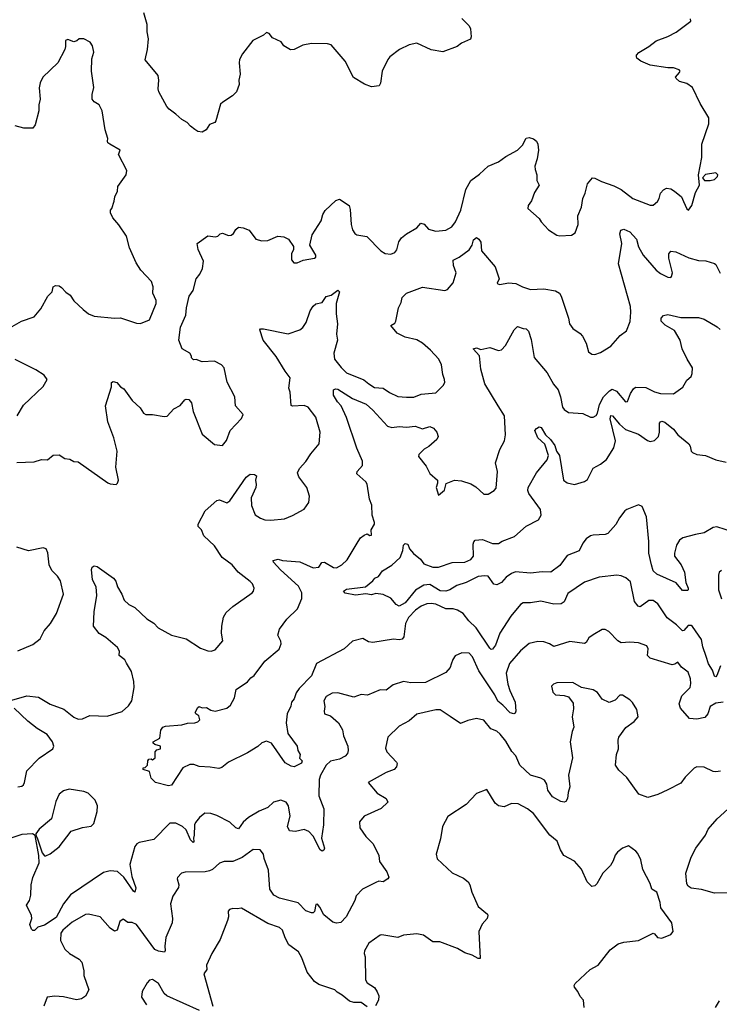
# Model space of a CAD drawing. Extents: x 2199565 to 2323334, y 894172 to 1018966.
# Tile 286 of 440: x 2246985 to 2251778, y 1003497 to 1010238. Entities that reach past the tile are written whole.
import ezdxf

# ---------------------------------------------------------------- set-up
doc = ezdxf.new("R2010")
doc.units = 0

msp = doc.modelspace()

# ---------------------------------------------------------------- linework, layer by layer
at = {"layer": '0CON10XD'}
for points in [[(2246965, 1007207.5), (2247085, 1007212), (2247135, 1007226.7), (2247175, 1007223.8), (2247215, 1007257.5), (2247255, 1007258.8), (2247294.1, 1007234.1), (2247329.3, 1007229.3), (2247355, 1007213.8), (2247385, 1007210), (2247588.3, 1007068.3), (2247605, 1007060), (2247645, 1007056.7), (2247655.7, 1007064.3), (2247662, 1007085), (2247643.5, 1007175), (2247653.5, 1007285), (2247630.9, 1007375), (2247590, 1007485), (2247572.5, 1007595), (2247613.5, 1007725), (2247614.3, 1007755), (2247625, 1007761.2), (2247650, 1007755), (2247676.7, 1007725), (2247699.7, 1007709.7), (2247755, 1007630), (2247809.7, 1007579.7), (2247834.1, 1007544.1), (2247850, 1007535), (2247895, 1007536.2), (2247975, 1007521.2), (2247995, 1007523.3), (2248040, 1007575), (2248085, 1007596.7), (2248117.5, 1007635), (2248125, 1007640), (2248145, 1007636.7), (2248161.2, 1007615), (2248174, 1007555), (2248235, 1007400), (2248320.3, 1007330.3), (2248375, 1007322), (2248402.7, 1007357.3), (2248428.1, 1007425), (2248505, 1007507.5), (2248516.7, 1007535), (2248463.3, 1007595), (2248460, 1007655), (2248405.7, 1007755.7), (2248385.8, 1007855), (2248368.8, 1007875), (2248319.7, 1007899.7), (2248235, 1007896.2), (2248195, 1007912.5), (2248175, 1007910), (2248163, 1007923), (2248162.5, 1007935), (2248150, 1007955), (2248098, 1007985), (2248075.8, 1008045), (2248087.9, 1008132.1), (2248123.1, 1008215), (2248127.5, 1008265), (2248145.4, 1008344.6), (2248172.8, 1008385), (2248195, 1008464), (2248218.6, 1008495), (2248237.5, 1008535), (2248244.2, 1008585), (2248208.8, 1008665), (2248200, 1008705), (2248275, 1008758), (2248327.7, 1008752.3), (2248342.5, 1008755), (2248358.6, 1008771.4), (2248374.4, 1008775.6), (2248415, 1008761.2), (2248435, 1008762.5), (2248450, 1008775), (2248465, 1008802.5), (2248485, 1008816.7), (2248515, 1008812.5), (2248556.1, 1008796.1), (2248602.5, 1008735), (2248645, 1008723.8), (2248685, 1008726.2), (2248753.6, 1008756.4), (2248795, 1008752.5), (2248827.5, 1008735), (2248860, 1008685), (2248860, 1008665), (2248847.5, 1008635), (2248847.5, 1008595), (2248863.8, 1008573.8), (2248886.4, 1008573.6), (2248928.3, 1008591.7), (2249005, 1008606.2), (2249015, 1008612.5), (2249013.8, 1008625), (2248973.3, 1008695), (2248989.5, 1008765), (2249049.5, 1008860.5), (2249062.5, 1008905), (2249077.8, 1008932.2), (2249150.7, 1008999.3), (2249175, 1009008.8), (2249241.4, 1008965), (2249248.8, 1008938.8), (2249256.2, 1008835), (2249265, 1008798.8), (2249280.8, 1008775), (2249295, 1008764.4), (2249363.6, 1008753.6), (2249459.2, 1008655), (2249488.2, 1008638.2), (2249526.8, 1008633.2), (2249555, 1008644), (2249568, 1008662), (2249583.6, 1008716.4), (2249600.8, 1008745), (2249635, 1008772.9), (2249705, 1008813.8), (2249734.1, 1008845.9), (2249755, 1008838.8), (2249785, 1008802.9), (2249835, 1008790), (2249905, 1008798.1), (2249945, 1008820.8), (2249971.9, 1008855), (2250007.5, 1008935), (2250042.2, 1009075), (2250075, 1009136.9), (2250135, 1009179.6), (2250195, 1009235.6), (2250266.2, 1009265), (2250315, 1009301.9), (2250395, 1009344), (2250430.5, 1009379.5), (2250455, 1009426.7), (2250475, 1009431.2), (2250505, 1009422), (2250525.6, 1009405.6), (2250535.7, 1009385.7), (2250538.6, 1009345), (2250530, 1009285), (2250513.8, 1009235), (2250517, 1009213), (2250528, 1009175), (2250527, 1009137), (2250543.3, 1009105), (2250511.2, 1009055), (2250491.7, 1008998.3), (2250468.8, 1008965), (2250466.7, 1008945), (2250545, 1008877.5), (2250557.5, 1008855), (2250608.3, 1008798.3), (2250665, 1008763.3), (2250685, 1008757.5), (2250765, 1008763.8), (2250790.7, 1008779.3), (2250811.2, 1008835), (2250809.2, 1008895), (2250834.3, 1008955), (2250842.2, 1009015), (2250859.5, 1009050.5), (2250876.2, 1009113.8), (2250910, 1009155), (2250925, 1009154), (2250970.3, 1009130.3), (2251055, 1009100.6), (2251105, 1009076), (2251185, 1009014.3), (2251305, 1008967.5), (2251325, 1008968), (2251355, 1008993.8), (2251367.1, 1009015), (2251375, 1009050), (2251395, 1009073.3), (2251416.1, 1009083.9), (2251445, 1009079.2), (2251470.8, 1009065), (2251519.2, 1009025), (2251533.5, 1008993.5), (2251555, 1008942.5), (2251566.4, 1008933.6), (2251588.8, 1008965), (2251616.1, 1009053.9), (2251643.3, 1009105), (2251635.8, 1009175), (2251658.6, 1009295), (2251658.8, 1009385), (2251705.7, 1009524.3), (2251707, 1009567), (2251648, 1009665), (2251594, 1009775), (2251555, 1009801.2), (2251505.8, 1009815.8), (2251483.3, 1009835), (2251477.5, 1009845), (2251505, 1009877.5), (2251508.8, 1009885), (2251503.9, 1009893.9), (2251465, 1009909.1), (2251425, 1009909.2), (2251305, 1009927.3), (2251241.2, 1009955), (2251213.3, 1009975), (2251210, 1009985), (2251211.2, 1009995), (2251227, 1010013), (2251296.3, 1010053.7), (2251345, 1010093.1), (2251425, 1010123.1), (2251482.5, 1010152.5), (2251583, 1010227), (2251580, 1010245)], [(2248444, 1009716), (2248375.9, 1009674.1), (2248361.2, 1009658.8), (2248330, 1009545), (2248322.5, 1009535), (2248285, 1009520), (2248262.5, 1009485), (2248235, 1009468.8), (2248205, 1009473.3), (2248185.9, 1009485.9), (2248155, 1009508.8), (2248133.3, 1009535), (2248095, 1009553.8), (2248055, 1009592), (2248008.8, 1009625), (2247993, 1009643), (2247938, 1009745), (2247934.3, 1009765), (2247939.2, 1009825), (2247933.8, 1009855), (2247844.3, 1009964.3), (2247860.6, 1010035), (2247867.9, 1010107.9), (2247859.4, 1010155), (2247859.2, 1010205), (2247835.7, 1010285)], [(2250015, 1010246.7), (2250065, 1010196.7), (2250073.8, 1010175), (2250078.3, 1010121.7), (2250072.5, 1010105), (2250013, 1010077), (2249981.2, 1010055), (2249885, 1010018), (2249805, 1010030.8), (2249705, 1010077.5), (2249653.4, 1010066.6), (2249586.6, 1010033.4), (2249521.2, 1009985), (2249507.5, 1009965), (2249469.2, 1009885), (2249456.1, 1009803.9), (2249447.5, 1009785), (2249395, 1009778), (2249346.6, 1009796.6), (2249273.1, 1009843.1), (2249215, 1009954.2), (2249120, 1010065), (2249095, 1010072.5), (2248985, 1010075.8), (2248925, 1010064.2), (2248865, 1010033.8), (2248840.7, 1010030.7), (2248795, 1010060), (2248775.8, 1010085.8), (2248717.5, 1010115), (2248695, 1010143.3), (2248675, 1010150), (2248655, 1010133.3), (2248583.3, 1010095), (2248511.2, 1010005), (2248491.2, 1009965), (2248488.3, 1009941.7), (2248496, 1009865), (2248486.2, 1009825), (2248488, 1009795), (2248470, 1009745), (2248444, 1009716)], [(2246901.4, 1008118.6), (2246997.5, 1008175), (2247085, 1008203.3), (2247130.5, 1008259.5), (2247177.5, 1008345), (2247206.7, 1008375), (2247215, 1008410), (2247230.7, 1008419.3), (2247255, 1008416.7), (2247272.5, 1008405), (2247301.7, 1008371.7), (2247331.2, 1008351.2), (2247355, 1008313.8), (2247420, 1008255), (2247456.7, 1008225), (2247495, 1008208.8), (2247635, 1008193.8), (2247675.9, 1008195.9), (2247785, 1008160), (2247813, 1008157), (2247875, 1008182.5), (2247920.8, 1008295), (2247919.2, 1008315), (2247897.1, 1008365), (2247898.8, 1008408.8), (2247888.8, 1008445), (2247815, 1008523.3), (2247783.6, 1008573.6), (2247737, 1008677), (2247716, 1008755), (2247664.1, 1008834.1), (2247622.7, 1008882.7), (2247606.7, 1008915), (2247607.5, 1008935), (2247616.7, 1008945), (2247633.3, 1008995), (2247636.7, 1009025), (2247656.2, 1009065), (2247656.7, 1009095), (2247713.6, 1009176.4), (2247720, 1009205), (2247662.5, 1009315), (2247672.5, 1009345), (2247603.3, 1009385), (2247590, 1009395), (2247587, 1009407), (2247588.8, 1009425), (2247570, 1009485), (2247550, 1009615), (2247528.8, 1009655), (2247495.7, 1009675.7), (2247482, 1009695), (2247480.8, 1009725), (2247493.3, 1009775), (2247478, 1009885), (2247480.5, 1009969.5), (2247492, 1010015), (2247485, 1010060), (2247467.5, 1010085), (2247425, 1010107.5), (2247393, 1010107), (2247377, 1010093), (2247355, 1010087.5), (2247315, 1010102.5), (2247300, 1010095), (2247300, 1010055), (2247293.3, 1010035), (2247247.3, 1009942.7), (2247143.8, 1009845), (2247126.2, 1009805), (2247119.3, 1009770.7), (2247126, 1009695), (2247116.2, 1009655), (2247116.2, 1009615), (2247092.3, 1009517.7), (2247075, 1009496), (2247012.5, 1009495), (2246955, 1009511.4)], [(2251715, 1009136.4), (2251745, 1009143.6), (2251766.2, 1009165), (2251768, 1009175), (2251755, 1009190), (2251682.7, 1009177.3), (2251663.3, 1009155), (2251676.7, 1009136.7), (2251715, 1009136.4)], [(2249955, 1008436.2), (2249974.3, 1008505), (2249956.2, 1008555), (2249955, 1008592.5), (2249995, 1008611.2), (2250065, 1008662.5), (2250085.5, 1008695), (2250095, 1008730.8), (2250115, 1008746.2), (2250131.2, 1008735), (2250144, 1008715), (2250150, 1008655), (2250242.2, 1008545), (2250269.2, 1008465), (2250256.7, 1008435), (2250260, 1008430), (2250275, 1008424.5), (2250335, 1008435.5), (2250385, 1008432.5), (2250429.8, 1008409.8), (2250485, 1008391.9), (2250575.4, 1008395.4), (2250655, 1008382.9), (2250684, 1008365), (2250695.6, 1008345), (2250745.6, 1008195), (2250751.9, 1008155), (2250775, 1008123.8), (2250825, 1008088.8), (2250840.5, 1008070.5), (2250865, 1008022.5), (2250882.5, 1007965), (2250905, 1007947.5), (2250925, 1007946.7), (2250965, 1007958.8), (2251035, 1008004), (2251098, 1008075), (2251142.2, 1008107.8), (2251167.4, 1008172.6), (2251172.7, 1008235), (2251169.6, 1008275), (2251087.3, 1008567.3), (2251109.2, 1008705), (2251097.5, 1008772.5), (2251103.1, 1008796.9), (2251125, 1008804), (2251164, 1008785), (2251211.4, 1008735), (2251225, 1008683.3), (2251256.7, 1008625), (2251345, 1008524.4), (2251375, 1008500), (2251425, 1008476), (2251445, 1008474), (2251451.2, 1008478.8), (2251458.1, 1008505), (2251433.1, 1008605), (2251432.9, 1008635), (2251447.1, 1008652.9), (2251480.7, 1008649.3), (2251568.3, 1008608.3), (2251635, 1008589.6), (2251686.6, 1008586.6), (2251745, 1008569.4), (2251755, 1008561.2), (2251785, 1008502.5)], [(2246930.3, 1005579.7), (2247035, 1005608.8), (2247115, 1005599.4), (2247195, 1005551.1), (2247287.6, 1005517.6), (2247355, 1005462.5), (2247385, 1005449.4), (2247415, 1005452.2), (2247465, 1005474.5), (2247585, 1005470.8), (2247687.3, 1005502.7), (2247729.7, 1005540.3), (2247754.2, 1005575.8), (2247770.5, 1005665), (2247767.8, 1005707.8), (2247750.9, 1005775), (2247717.6, 1005832.4), (2247705.7, 1005855.7), (2247667.5, 1005885), (2247667.9, 1005915), (2247655, 1005939.4), (2247575, 1006008.6), (2247530, 1006035), (2247491.9, 1006085), (2247494.6, 1006185), (2247512.9, 1006295), (2247508.1, 1006355), (2247485, 1006402.5), (2247476.7, 1006475), (2247480.7, 1006489.3), (2247495, 1006498.8), (2247515, 1006493.8), (2247626.7, 1006415), (2247643.9, 1006393.9), (2247656.2, 1006355), (2247686, 1006305), (2247700, 1006265), (2247732, 1006235), (2247774, 1006214), (2247855.8, 1006135.8), (2247905, 1006106.7), (2247934.4, 1006074.4), (2248025, 1006023.8), (2248125, 1005999.2), (2248224.3, 1005934.3), (2248275, 1005918), (2248295.8, 1005914.2), (2248325, 1005923.8), (2248376.7, 1005985), (2248367.7, 1006037.7), (2248370.6, 1006085), (2248381.7, 1006148.3), (2248399.5, 1006180.5), (2248445, 1006220), (2248578.8, 1006315), (2248588, 1006325), (2248590.8, 1006345), (2248579.2, 1006375), (2248565, 1006392), (2248481.2, 1006455), (2248440, 1006505), (2248372.9, 1006555), (2248319.4, 1006635), (2248246.5, 1006705), (2248230.4, 1006745), (2248207.3, 1006767.3), (2248207.1, 1006785), (2248254.8, 1006875), (2248335, 1006946.9), (2248355, 1006951.1), (2248405, 1006929.2), (2248425, 1006943.1), (2248536, 1007105), (2248565, 1007125.8), (2248594.1, 1007124.1), (2248606.7, 1007115), (2248600, 1007085), (2248606, 1007055), (2248602, 1007035), (2248570, 1006965), (2248572.1, 1006912.1), (2248598.7, 1006848.7), (2248635, 1006825.8), (2248665, 1006814.4), (2248705, 1006812.2), (2248798.5, 1006821.5), (2248855, 1006843.3), (2248933.2, 1006886.8), (2248967, 1006933), (2248970, 1006975), (2248953.1, 1007035), (2248897.6, 1007107.6), (2248889.4, 1007135), (2248902.5, 1007165), (2248946.4, 1007213.6), (2248980, 1007265), (2249036.5, 1007333.5), (2249044.3, 1007415), (2249015, 1007516.7), (2248961.2, 1007585), (2248935, 1007596), (2248855, 1007592), (2248845, 1007597.5), (2248837.7, 1007687.7), (2248830, 1007715), (2248837.5, 1007785), (2248805, 1007831.2), (2248742.9, 1007932.9), (2248653.3, 1008045), (2248630, 1008115), (2248635, 1008121.2), (2248655, 1008120.8), (2248825, 1008087.1), (2248905, 1008114.4), (2248925, 1008130.8), (2248946.9, 1008165), (2248975.6, 1008245), (2248995, 1008277.1), (2249015, 1008291.9), (2249057.3, 1008302.7), (2249085, 1008342.5), (2249118.3, 1008351.7), (2249165, 1008386.7), (2249176.7, 1008375), (2249154.3, 1008295.7), (2249154.3, 1008225), (2249162.9, 1008155), (2249154.4, 1008085.6), (2249161.5, 1008045), (2249137.7, 1007955), (2249141.8, 1007915), (2249186.4, 1007856.4), (2249225, 1007820), (2249342.6, 1007772.6), (2249378.1, 1007745), (2249415, 1007719.4), (2249475, 1007714.3), (2249518.8, 1007685), (2249575, 1007658.1), (2249635, 1007654.4), (2249685, 1007654.4), (2249734.6, 1007675.4), (2249836.7, 1007683.3), (2249885.9, 1007734.1), (2249896.7, 1007755), (2249896.2, 1007775), (2249885, 1007810), (2249875.8, 1007875), (2249855.7, 1007915), (2249800.6, 1007975), (2249745, 1008022.7), (2249705, 1008046.9), (2249625, 1008064.7), (2249572.2, 1008092.2), (2249527.5, 1008145), (2249555, 1008161.2), (2249563.1, 1008175), (2249580.9, 1008265), (2249597.7, 1008302.2), (2249604.7, 1008335.3), (2249634, 1008365), (2249745, 1008407.5), (2249896.8, 1008383.2), (2249915, 1008390.8), (2249955, 1008436.2)], [(2249303.8, 1006665), (2249320.3, 1006689.7), (2249345, 1006710), (2249365, 1006717.5), (2249385, 1006707.5), (2249395, 1006710), (2249393.3, 1006745), (2249416.8, 1006783.2), (2249416.9, 1006795), (2249399.2, 1006845), (2249397.3, 1006915), (2249381.5, 1006955), (2249365, 1007057.5), (2249356.2, 1007075), (2249295, 1007130), (2249298, 1007145), (2249334.2, 1007185), (2249334.3, 1007215), (2249295, 1007303.8), (2249224.6, 1007515), (2249187.3, 1007595), (2249162.1, 1007622.1), (2249135, 1007667.1), (2249134.2, 1007705), (2249148.5, 1007711.5), (2249165, 1007707.7), (2249265.3, 1007645.3), (2249358.6, 1007605), (2249405, 1007565.6), (2249504, 1007455), (2249535, 1007445.6), (2249585, 1007451.9), (2249635, 1007448.6), (2249695, 1007454.2), (2249745, 1007437.5), (2249795, 1007452), (2249820.5, 1007440.5), (2249843.3, 1007415), (2249851.2, 1007385), (2249843.8, 1007365), (2249788.8, 1007315), (2249755, 1007298), (2249719.5, 1007260.5), (2249716.4, 1007246.4), (2249770.5, 1007180.5), (2249795, 1007131.2), (2249846.7, 1007085), (2249847.5, 1007065), (2249837.5, 1007035), (2249853.3, 1006983.3), (2249895, 1007017.5), (2249907, 1007063), (2249965, 1007086), (2250011.2, 1007081.2), (2250075, 1007060.8), (2250109.3, 1007039.3), (2250165, 1006990), (2250195, 1006990), (2250235.8, 1007014.2), (2250248.3, 1007031.7), (2250258.1, 1007145), (2250245.8, 1007205), (2250274.5, 1007295.5), (2250305.8, 1007354.2), (2250312.2, 1007395), (2250305.4, 1007525), (2250264.2, 1007594.2), (2250172.5, 1007745), (2250144.2, 1007845), (2250135.8, 1007935.8), (2250092.5, 1007985), (2250115, 1007992.5), (2250145, 1007980), (2250205, 1007994), (2250265, 1007972.5), (2250285, 1007977.5), (2250312.6, 1008007.4), (2250372.5, 1008115), (2250395, 1008137.5), (2250435, 1008123.3), (2250455, 1008122.5), (2250470, 1008105), (2250489.2, 1008049.2), (2250510, 1007925), (2250599.8, 1007819.8), (2250642.6, 1007742.6), (2250673.1, 1007705), (2250690.4, 1007655), (2250704.6, 1007584.6), (2250715, 1007569.2), (2250745, 1007549.4), (2250842.7, 1007542.7), (2250895, 1007517.5), (2250915, 1007516.7), (2250935, 1007528), (2250944.4, 1007545), (2250956.9, 1007603.1), (2250985, 1007656.9), (2251025, 1007698.1), (2251045, 1007707.5), (2251074.2, 1007695), (2251135, 1007621.2), (2251148.8, 1007625), (2251170.5, 1007679.5), (2251189.7, 1007710.3), (2251205, 1007722), (2251275, 1007720.4), (2251335, 1007690), (2251375, 1007678.9), (2251465, 1007677.1), (2251528.2, 1007721.8), (2251555, 1007770), (2251585.8, 1007795), (2251593.2, 1007816.8), (2251594.4, 1007855), (2251556.9, 1007915), (2251524.7, 1007984.7), (2251510.5, 1008045), (2251470.4, 1008110.4), (2251407.4, 1008147.4), (2251378.8, 1008175), (2251380, 1008195), (2251396.4, 1008213.6), (2251425, 1008219.2), (2251515, 1008198.8), (2251635, 1008199.2), (2251675, 1008188.8), (2251763.8, 1008135), (2251785, 1008116)], [(2246968.8, 1007525), (2247010.5, 1007599.5), (2247145, 1007726.7), (2247172.5, 1007775), (2247153.3, 1007805), (2247095, 1007842), (2246955, 1007911.2)], [(2251875, 1006730), (2251760, 1006765), (2251735, 1006760.6), (2251675, 1006723.8), (2251615, 1006714.6), (2251528.7, 1006691.3), (2251504.7, 1006675.3), (2251485, 1006640.8), (2251470.4, 1006585), (2251472.1, 1006565), (2251515.9, 1006505), (2251539.4, 1006455), (2251548.9, 1006385), (2251564.4, 1006345), (2251565.7, 1006334.3), (2251559.5, 1006330.5), (2251525, 1006330.8), (2251482.9, 1006382.9), (2251351.1, 1006441.1), (2251324.7, 1006464.7), (2251314.6, 1006505.4), (2251296.1, 1006586.1), (2251295.8, 1006665), (2251279.6, 1006835), (2251250, 1006905), (2251225, 1006916), (2251145, 1006885.6), (2251130.8, 1006875), (2251093.3, 1006826.7), (2251069.1, 1006780.9), (2251015, 1006719.4), (2250995, 1006712.5), (2250915, 1006708.8), (2250895, 1006703.8), (2250865.7, 1006684.3), (2250842.5, 1006655), (2250817.7, 1006602.3), (2250735, 1006570), (2250685, 1006501.9), (2250625, 1006454.5), (2250565, 1006457.1), (2250485, 1006447.9), (2250382.2, 1006457.8), (2250353.7, 1006446.3), (2250318.8, 1006421.2), (2250285, 1006384), (2250255, 1006369.2), (2250234.3, 1006374.3), (2250195, 1006427.5), (2250170.9, 1006430.9), (2250125.8, 1006425), (2250045, 1006384.3), (2249980.6, 1006365), (2249932.9, 1006335), (2249905, 1006325.4), (2249865, 1006327.6), (2249795, 1006370.6), (2249753.5, 1006366.5), (2249697.1, 1006332.9), (2249626.2, 1006245), (2249585, 1006223.8), (2249565, 1006234.4), (2249527.5, 1006277.5), (2249475, 1006302), (2249425, 1006309.4), (2249395, 1006301.2), (2249357.2, 1006307.2), (2249285, 1006297.6), (2249215, 1006310.9), (2249202.9, 1006325), (2249225, 1006339.1), (2249355, 1006355.7), (2249403.9, 1006396.1), (2249417.5, 1006415), (2249443.8, 1006426.2), (2249470, 1006465), (2249535.5, 1006504.5), (2249592.5, 1006555), (2249610, 1006605), (2249615, 1006640), (2249625, 1006652.5), (2249645, 1006646.7), (2249655.6, 1006615.6), (2249682.8, 1006582.8), (2249730, 1006545), (2249752.8, 1006512.8), (2249815, 1006489.2), (2249855, 1006489.1), (2249947.8, 1006522.2), (2250035.6, 1006524.4), (2250075, 1006542), (2250094.2, 1006565), (2250092.4, 1006647.6), (2250095.6, 1006664.4), (2250105, 1006674), (2250155, 1006678.9), (2250225, 1006652.2), (2250265, 1006652.9), (2250291.3, 1006668.7), (2250375, 1006700), (2250455, 1006770.6), (2250540, 1006815), (2250558.8, 1006845), (2250553.8, 1006885), (2250474.2, 1006995), (2250467.1, 1007015), (2250468.6, 1007035), (2250526, 1007135), (2250597.8, 1007225), (2250608.2, 1007255), (2250582.7, 1007332.7), (2250534.6, 1007375), (2250514.5, 1007425), (2250525, 1007440), (2250545, 1007450), (2250558, 1007445), (2250586.5, 1007396.5), (2250621.4, 1007365), (2250652.4, 1007322.4), (2250662.5, 1007285), (2250683.9, 1007253.9), (2250710.8, 1007085), (2250736.8, 1007066.8), (2250785, 1007055.6), (2250855, 1007076.9), (2250875, 1007090), (2250915, 1007168.1), (2250965, 1007195.3), (2251005, 1007226.6), (2251055, 1007307.3), (2251067.6, 1007355), (2251031.4, 1007505), (2251035, 1007528.1), (2251046.8, 1007525), (2251095, 1007468.2), (2251135, 1007431.8), (2251225, 1007401.3), (2251285, 1007357.5), (2251305, 1007349.6), (2251335, 1007357.9), (2251362.5, 1007385), (2251369.2, 1007415), (2251368.9, 1007475), (2251374.5, 1007485.5), (2251385, 1007488.9), (2251405, 1007483.5), (2251465, 1007435.5), (2251495, 1007395.5), (2251568.6, 1007335), (2251578.3, 1007318.3), (2251584.5, 1007285), (2251595, 1007274.5), (2251625, 1007260.5), (2251683.5, 1007253.5), (2251755, 1007224.5), (2251825, 1007209.6)], [(2246972.1, 1005917.9), (2247075, 1005960), (2247125, 1006000), (2247153.8, 1006055), (2247196, 1006105), (2247237, 1006173), (2247285.8, 1006305.8), (2247265, 1006396.7), (2247245, 1006428.8), (2247205, 1006466.7), (2247187.5, 1006505), (2247177.7, 1006587.7), (2247166.7, 1006615), (2247145, 1006623.3), (2247045, 1006601.9), (2246965, 1006625.7)], [(2251785.4, 1005815), (2251762, 1005748), (2251755, 1005738), (2251745, 1005742.5), (2251730.5, 1005785), (2251705, 1005828), (2251688.9, 1005878.9), (2251664.2, 1005945), (2251655.2, 1005995.2), (2251595, 1006082.9), (2251585, 1006090), (2251565, 1006090.8), (2251535, 1006056), (2251525, 1006054), (2251484.2, 1006095), (2251421.9, 1006141.9), (2251357.7, 1006237.7), (2251325, 1006262.5), (2251295, 1006261.9), (2251235, 1006219.4), (2251221.8, 1006221.8), (2251198.1, 1006255), (2251168.9, 1006388.9), (2251136.6, 1006416.6), (2251105, 1006431.4), (2251075, 1006435.5), (2250955, 1006421.4), (2250855, 1006387.1), (2250739.3, 1006310.7), (2250715, 1006252), (2250695, 1006238.1), (2250645, 1006237.5), (2250555, 1006256.9), (2250485, 1006244.6), (2250435, 1006245.5), (2250415, 1006234.3), (2250348.9, 1006155), (2250275, 1006036.9), (2250245.8, 1005955), (2250225, 1005928.1), (2250215, 1005925.8), (2250205, 1005935.8), (2250113.5, 1006075), (2250061.3, 1006121.3), (2250023, 1006173), (2249985, 1006196.2), (2249955, 1006204), (2249905, 1006204.4), (2249835.8, 1006235.8), (2249805, 1006240.7), (2249775, 1006238), (2249735, 1006223.2), (2249696.2, 1006195), (2249648.8, 1006145), (2249627.3, 1006105), (2249616.6, 1006013.4), (2249605, 1005997.5), (2249585, 1005992.5), (2249545, 1005996.2), (2249405, 1005973.2), (2249375, 1005979.4), (2249335, 1006002), (2249265, 1005984.2), (2249208.9, 1005931.1), (2249018.6, 1005831.4), (2248985.2, 1005744.8), (2248899.8, 1005660.2), (2248880.3, 1005629.7), (2248865, 1005587.5), (2248847.1, 1005565), (2248842.5, 1005537.5), (2248816.6, 1005485), (2248810.8, 1005425), (2248821.2, 1005351.2), (2248886, 1005265), (2248891.2, 1005235), (2248906.4, 1005206.4), (2248901.2, 1005181.2), (2248920, 1005165), (2248915, 1005147.5), (2248865, 1005123.3), (2248845, 1005126.7), (2248805, 1005150), (2248710.6, 1005285), (2248675, 1005297.5), (2248645, 1005286.8), (2248617.7, 1005262.3), (2248545, 1005217.7), (2248415, 1005153.8), (2248371.1, 1005118.9), (2248348.9, 1005111.1), (2248290.8, 1005120.8), (2248215, 1005124.2), (2248178.2, 1005138.2), (2248150.9, 1005139.1), (2248103, 1005117), (2248025, 1004998.2), (2248005, 1004992.2), (2247915.8, 1005015), (2247886, 1005045), (2247875, 1005090), (2247830, 1005105), (2247830, 1005115), (2247845, 1005117.5), (2247860, 1005135), (2247863.3, 1005165), (2247870, 1005175), (2247885, 1005177.5), (2247895, 1005170), (2247912.5, 1005185), (2247913.3, 1005225), (2247925, 1005240), (2247950, 1005245), (2247950, 1005265), (2247910, 1005275), (2247900, 1005285), (2247900, 1005295), (2247945, 1005320), (2247952.5, 1005375), (2247966.7, 1005395), (2247985, 1005402), (2248095, 1005410.5), (2248135, 1005422.5), (2248185, 1005423.1), (2248205, 1005430), (2248220, 1005445), (2248212.5, 1005472.5), (2248192.5, 1005485), (2248187.5, 1005495), (2248205, 1005530), (2248215, 1005536.7), (2248235, 1005526.7), (2248265, 1005528.8), (2248295, 1005510), (2248325, 1005502.9), (2248405, 1005524.7), (2248429.2, 1005545), (2248456.5, 1005595), (2248467.4, 1005652.6), (2248545.3, 1005704.7), (2248568.1, 1005731.9), (2248591.8, 1005748.2), (2248665, 1005845.6), (2248761.7, 1005928.3), (2248775.6, 1005965), (2248773.4, 1005983.4), (2248754.3, 1006025), (2248764.3, 1006065), (2248816, 1006134), (2248889.4, 1006205), (2248919.1, 1006275), (2248917.3, 1006315), (2248895, 1006360), (2248772.7, 1006472.7), (2248723.3, 1006525), (2248722.5, 1006535), (2248755, 1006544), (2248785, 1006535.8), (2248904.2, 1006525.8), (2248995, 1006485.7), (2249035, 1006490), (2249055, 1006522.5), (2249073.6, 1006523.6), (2249135, 1006488), (2249155, 1006484.2), (2249192, 1006505), (2249229.3, 1006540.7), (2249303.8, 1006665)], [(2251792.3, 1006467.7), (2251776.7, 1006455), (2251772, 1006435), (2251772.5, 1006335), (2251792.1, 1006272.1)], [(2251805, 1005565.4), (2251755, 1005557.9), (2251715.6, 1005535), (2251699.5, 1005485), (2251678.5, 1005461.5), (2251625, 1005449.2), (2251574.3, 1005454.3), (2251511.9, 1005525), (2251503.2, 1005555), (2251521.2, 1005608.8), (2251578.5, 1005665), (2251583.5, 1005693.5), (2251580.5, 1005725), (2251565, 1005770), (2251520, 1005805), (2251495, 1005840), (2251474.5, 1005825.5), (2251455, 1005820.5), (2251305, 1005867.8), (2251285.6, 1005885), (2251291.7, 1005931.7), (2251280.5, 1005950.5), (2251225, 1005970.8), (2251165, 1005977.5), (2251105, 1005972), (2251083.3, 1005985), (2251020.5, 1006050.5), (2250995, 1006063.3), (2250975, 1006063.8), (2250915, 1006026.2), (2250884.5, 1006005.5), (2250866.9, 1005973.1), (2250855, 1005967.5), (2250755, 1005981.4), (2250645, 1005947.5), (2250615, 1005965.8), (2250575, 1005979.2), (2250535, 1005980.8), (2250475, 1005967.1), (2250415, 1005917.5), (2250340.5, 1005829.5), (2250318.9, 1005765), (2250328.3, 1005688.3), (2250341.9, 1005645), (2250379.4, 1005565), (2250383.8, 1005505), (2250379.2, 1005490.8), (2250370, 1005485), (2250345, 1005492.9), (2250295.3, 1005545.3), (2250261.3, 1005571.3), (2250240.4, 1005615), (2250129.8, 1005779.7), (2250086.4, 1005875), (2250065, 1005901.9), (2250015, 1005904.4), (2249967.4, 1005882.6), (2249951.4, 1005858.6), (2249941.5, 1005825), (2249935, 1005802), (2249905, 1005767.8), (2249765, 1005701.2), (2249665, 1005698.6), (2249615, 1005708), (2249543.3, 1005685), (2249495, 1005647.1), (2249455, 1005649.5), (2249366.8, 1005613.2), (2249325, 1005617.1), (2249275, 1005599.5), (2249165, 1005630), (2249125, 1005626.2), (2249083.8, 1005605), (2249068, 1005575), (2249076, 1005535), (2249070, 1005505), (2249073.8, 1005485), (2249115, 1005471.2), (2249169.2, 1005425), (2249196.7, 1005376.7), (2249204.5, 1005335), (2249232.5, 1005265), (2249236.4, 1005235), (2249231.1, 1005215), (2249214.8, 1005195.2), (2249175, 1005176.2), (2249115, 1005160.6), (2249085, 1005134), (2249046.2, 1005065), (2249036.2, 1005035), (2249035.4, 1004925), (2249068.2, 1004835), (2249066.9, 1004725), (2249052.5, 1004635), (2249074.3, 1004565), (2249068.3, 1004551.7), (2249057.5, 1004545), (2249042.5, 1004555), (2248995, 1004647.5), (2248965, 1004680.6), (2248935, 1004693.3), (2248875, 1004681.2), (2248833.8, 1004685), (2248820, 1004715), (2248838, 1004785), (2248827.1, 1004855), (2248811.2, 1004881.2), (2248775, 1004893.8), (2248725, 1004880), (2248685, 1004844.2), (2248625, 1004819.2), (2248553.4, 1004776.6), (2248516.6, 1004743.4), (2248485, 1004698), (2248465, 1004705.8), (2248425, 1004744.3), (2248335, 1004788.6), (2248295, 1004804.2), (2248252.5, 1004805), (2248216.2, 1004775), (2248188.8, 1004741.2), (2248183.3, 1004725), (2248181.4, 1004655), (2248175.8, 1004635), (2248178.6, 1004611.4), (2248172.5, 1004605), (2248155, 1004623.8), (2248125, 1004690.8), (2248101.4, 1004715), (2248055, 1004737.8), (2248013.6, 1004736.4), (2247905, 1004624.2), (2247804.3, 1004605.7), (2247786.7, 1004595), (2247773.1, 1004576.9), (2247740.6, 1004455), (2247753, 1004373), (2247781.3, 1004295), (2247775, 1004265.8), (2247765, 1004270.6), (2247698.5, 1004368.5), (2247655, 1004406.7), (2247605, 1004410), (2247560.3, 1004399.7), (2247332.6, 1004247.4), (2247285, 1004185.6), (2247235, 1004090.8), (2247155, 1004038), (2247110, 1004025), (2247087.7, 1004002.3), (2247075, 1004002.5), (2247065, 1004011.2), (2247053.7, 1004043.7), (2247068.6, 1004085), (2247066.9, 1004105), (2247031.9, 1004175), (2247051.3, 1004208.7), (2247060.6, 1004245), (2247062.7, 1004315), (2247075.6, 1004365), (2247119.4, 1004465), (2247116.1, 1004516.1), (2247091.7, 1004651.7), (2247073, 1004663), (2246999.5, 1004660.5), (2246905, 1004626.7)], [(2251787.3, 1005092.7), (2251755, 1005087.5), (2251735, 1005090.8), (2251675, 1005120.8), (2251625, 1005122.5), (2251606.9, 1005113.1), (2251545, 1005052), (2251515, 1005011.2), (2251425, 1004966.2), (2251357.7, 1004932.3), (2251287.7, 1004912.3), (2251227.5, 1004935), (2251145, 1005050.5), (2251089, 1005099), (2251066.1, 1005135), (2251072.7, 1005207.3), (2251088.1, 1005245), (2251084.5, 1005305), (2251089.4, 1005325), (2251138.3, 1005391.7), (2251195, 1005432.9), (2251221.9, 1005465), (2251212.9, 1005515), (2251184, 1005564), (2251165, 1005581.9), (2251115, 1005613.8), (2251096.4, 1005613.6), (2251065, 1005580), (2251023.6, 1005563.6), (2250975, 1005586.7), (2250942.7, 1005632.7), (2250915, 1005650), (2250835, 1005666.7), (2250775, 1005700), (2250665, 1005698.8), (2250641.2, 1005688.8), (2250628.8, 1005675), (2250636.7, 1005635), (2250655, 1005616.2), (2250715, 1005612), (2250745, 1005601.2), (2250777.7, 1005557.7), (2250778.8, 1005518.8), (2250769.2, 1005465), (2250780.8, 1005395), (2250769.2, 1005365), (2250756.9, 1005295), (2250771.5, 1005185), (2250745.6, 1005065), (2250753.9, 1004986.1), (2250742.3, 1004947.7), (2250739.2, 1004905), (2250726.2, 1004885), (2250715, 1004880), (2250693.3, 1004885), (2250635, 1004917.5), (2250603.1, 1004963.1), (2250596.4, 1005005), (2250580.8, 1005030.8), (2250555.3, 1005045.3), (2250485, 1005066.5), (2250410.8, 1005135), (2250385, 1005198), (2250357, 1005227), (2250315, 1005299.4), (2250277.3, 1005347.3), (2250255, 1005366.4), (2250212.6, 1005382.6), (2250165, 1005441.4), (2250115, 1005452.9), (2250055, 1005439.2), (2250005, 1005420), (2249935, 1005467.5), (2249865, 1005514.2), (2249835, 1005514.2), (2249705, 1005484.2), (2249652.6, 1005437.4), (2249585, 1005400.8), (2249508, 1005325), (2249491.2, 1005251.2), (2249500.8, 1005225), (2249566, 1005155), (2249570.8, 1005145), (2249567, 1005123), (2249550, 1005105), (2249496.2, 1005085), (2249372.5, 1005015), (2249435, 1004942.5), (2249495.7, 1004905.7), (2249508.3, 1004881.7), (2249462.1, 1004837.9), (2249345, 1004784.2), (2249313.6, 1004746.4), (2249314.3, 1004705), (2249357.1, 1004645), (2249406.5, 1004595), (2249445.6, 1004515), (2249449.2, 1004475), (2249500, 1004405), (2249513.3, 1004366.7), (2249507.5, 1004355), (2249475, 1004336), (2249445, 1004339.2), (2249425, 1004331.9), (2249334.3, 1004285), (2249290.3, 1004239.7), (2249282, 1004208), (2249222.5, 1004095), (2249185, 1004058), (2249155, 1004052), (2249130.3, 1004060.3), (2249069.1, 1004109.1), (2249042.3, 1004162.3), (2249025, 1004182.5), (2249015, 1004180), (2249005, 1004132.5), (2248995, 1004123.3), (2248985, 1004123.8), (2248945, 1004136.7), (2248892.5, 1004192.5), (2248765, 1004223.6), (2248726.7, 1004245), (2248699.1, 1004285), (2248688.9, 1004415), (2248660, 1004495), (2248655.7, 1004525), (2248633.3, 1004555), (2248585, 1004557.1), (2248508.7, 1004501.3), (2248445, 1004474.4), (2248385, 1004475.6), (2248355, 1004462.9), (2248305, 1004420), (2248285, 1004410), (2248255, 1004404.5), (2248117.9, 1004402.1), (2248093.3, 1004395), (2248066.7, 1004365), (2248063.3, 1004355), (2248075.8, 1004315.8), (2248072.7, 1004297.3), (2248035, 1004236.7), (2248017.5, 1004185), (2248031.9, 1004085), (2248030.8, 1004055), (2247987.1, 1003955), (2247978.5, 1003895), (2247982.9, 1003865), (2247976.1, 1003853.9), (2247935, 1003861.1), (2247911.7, 1003871.8), (2247785, 1004044), (2247755, 1004056.2), (2247725, 1004057.5), (2247695, 1004078.8), (2247672, 1004065), (2247652.5, 1004005), (2247635, 1003997.5), (2247605, 1004018.8), (2247536, 1004096), (2247456.6, 1004113.4), (2247435, 1004111.5), (2247345, 1004060), (2247279.6, 1004005), (2247265.9, 1003985), (2247264.7, 1003934.7), (2247295, 1003874.3), (2247325.4, 1003845.4), (2247392, 1003805), (2247410, 1003785), (2247424, 1003725), (2247424.3, 1003694.3), (2247459.2, 1003595), (2247435, 1003553.3), (2247407.5, 1003535), (2247375, 1003527.5), (2247285, 1003548.6), (2247225, 1003552.5), (2247174.4, 1003545.6), (2247150.8, 1003485)], [(2246973.5, 1004986.5), (2246998.8, 1004991.2), (2247010.3, 1004999.7), (2247018.6, 1005015), (2247034.5, 1005095.5), (2247117.8, 1005182.2), (2247211.2, 1005245), (2247218.6, 1005265), (2247210, 1005295), (2247173.1, 1005345), (2247105, 1005385.4), (2247040.6, 1005435), (2246946.7, 1005525)], [(2247165, 1004513.3), (2247195, 1004528), (2247255, 1004576), (2247338.3, 1004681.7), (2247415, 1004707.1), (2247475, 1004716.9), (2247494.2, 1004735), (2247515.9, 1004815.9), (2247519.2, 1004855), (2247502.9, 1004895), (2247455, 1004942.2), (2247424, 1004954), (2247325, 1004969.1), (2247285, 1004958.4), (2247254.8, 1004935), (2247233.4, 1004885), (2247202.3, 1004767.7), (2247118.1, 1004695), (2247096.7, 1004665), (2247097.5, 1004645), (2247105.9, 1004635.9), (2247140, 1004535), (2247154, 1004514), (2247165, 1004513.3)], [(2250852.5, 1003475), (2250847.5, 1003525), (2250825, 1003550), (2250810, 1003585), (2250786.7, 1003615), (2250783.3, 1003625), (2250790.5, 1003639.5), (2250893.9, 1003736.1), (2250947.5, 1003765), (2251030.5, 1003869.5), (2251085, 1003910), (2251125, 1003923.3), (2251225, 1003933.3), (2251325, 1003983.3), (2251335, 1003980), (2251355, 1003953.3), (2251385, 1003950), (2251446.1, 1003973.9), (2251462.5, 1003995), (2251452.5, 1004055), (2251378.3, 1004158.3), (2251373.8, 1004195), (2251350, 1004265), (2251316.4, 1004286.4), (2251303.3, 1004325), (2251255, 1004420), (2251240, 1004485), (2251218.8, 1004528.8), (2251205.9, 1004545.9), (2251155, 1004582.5), (2251113.9, 1004566.1), (2251081.7, 1004538.3), (2251065, 1004517.5), (2251051.7, 1004478.3), (2251032.3, 1004447.7), (2250980, 1004395), (2250938.3, 1004321.7), (2250925, 1004307.5), (2250905, 1004302.5), (2250872.5, 1004335), (2250835, 1004422.5), (2250785, 1004476.7), (2250712.5, 1004515), (2250690, 1004555), (2250668, 1004615), (2250616.9, 1004655), (2250505, 1004804.4), (2250465, 1004834.4), (2250399.1, 1004869.1), (2250355, 1004871.9), (2250305, 1004850), (2250265, 1004856), (2250242.5, 1004875), (2250185, 1004967.5), (2250115, 1004940), (2250043.3, 1004865), (2249918.3, 1004781.7), (2249882.5, 1004715), (2249868.8, 1004628.8), (2249838.8, 1004525), (2249845, 1004493.3), (2249947, 1004397), (2250025, 1004360), (2250057.5, 1004335), (2250070, 1004315), (2250083.3, 1004265), (2250125, 1004167.5), (2250190, 1004115), (2250193.3, 1004105), (2250188.8, 1004085), (2250154.2, 1004045.8), (2250131.2, 1003995), (2250138.8, 1003811.2), (2250125, 1003811.2), (2250085, 1003833.3), (2250035, 1003850), (2249985, 1003880), (2249864.1, 1003924.1), (2249815, 1003923.8), (2249751.2, 1003971.2), (2249705, 1003980), (2249615, 1003970), (2249575, 1003954.2), (2249465, 1003973.3), (2249455, 1003970), (2249376.7, 1003915), (2249346.4, 1003863.6), (2249344, 1003845), (2249352.7, 1003822.7), (2249354.3, 1003665), (2249366.2, 1003645), (2249415, 1003611.2), (2249435, 1003583.3), (2249445.9, 1003554.1), (2249443.9, 1003526.1), (2249423, 1003487)], [(2251890.9, 1004259.1), (2251745, 1004258), (2251655, 1004283.2), (2251585, 1004292.9), (2251565.6, 1004305), (2251555, 1004322), (2251549.4, 1004395), (2251584.5, 1004505), (2251617.1, 1004565), (2251684, 1004655), (2251702, 1004695), (2251762.9, 1004767.1), (2251862, 1004855)], [(2249365, 1003480), (2249325, 1003509.2), (2249275, 1003508.6), (2249245, 1003517.5), (2249195, 1003560), (2249159.5, 1003579.5), (2249145, 1003596.2), (2249035, 1003632.9), (2249005, 1003654), (2248955, 1003716.7), (2248918.8, 1003815), (2248895, 1003856.7), (2248829.2, 1003905), (2248803, 1003953), (2248785.8, 1004005), (2248765, 1004022.5), (2248685, 1004050), (2248505, 1004156), (2248475, 1004150), (2248445, 1004153.8), (2248422.5, 1004145), (2248414, 1004135), (2248416.1, 1004096.1), (2248408.8, 1004071.2), (2248359.1, 1003940.9), (2248302.5, 1003845), (2248266, 1003765), (2248266.2, 1003735), (2248245.8, 1003705), (2248308.8, 1003485)], [(2248217.5, 1003455), (2247993.3, 1003555), (2247975, 1003570), (2247935, 1003638.8), (2247895, 1003666.7), (2247875, 1003662.5), (2247857.5, 1003645), (2247823.3, 1003585), (2247820, 1003545), (2247853.6, 1003493.6)], [(2251752.5, 1003475), (2251778.7, 1003521.3)]]:
    msp.add_lwpolyline(points, dxfattribs=at)

doc.saveas('drawing.dxf')
